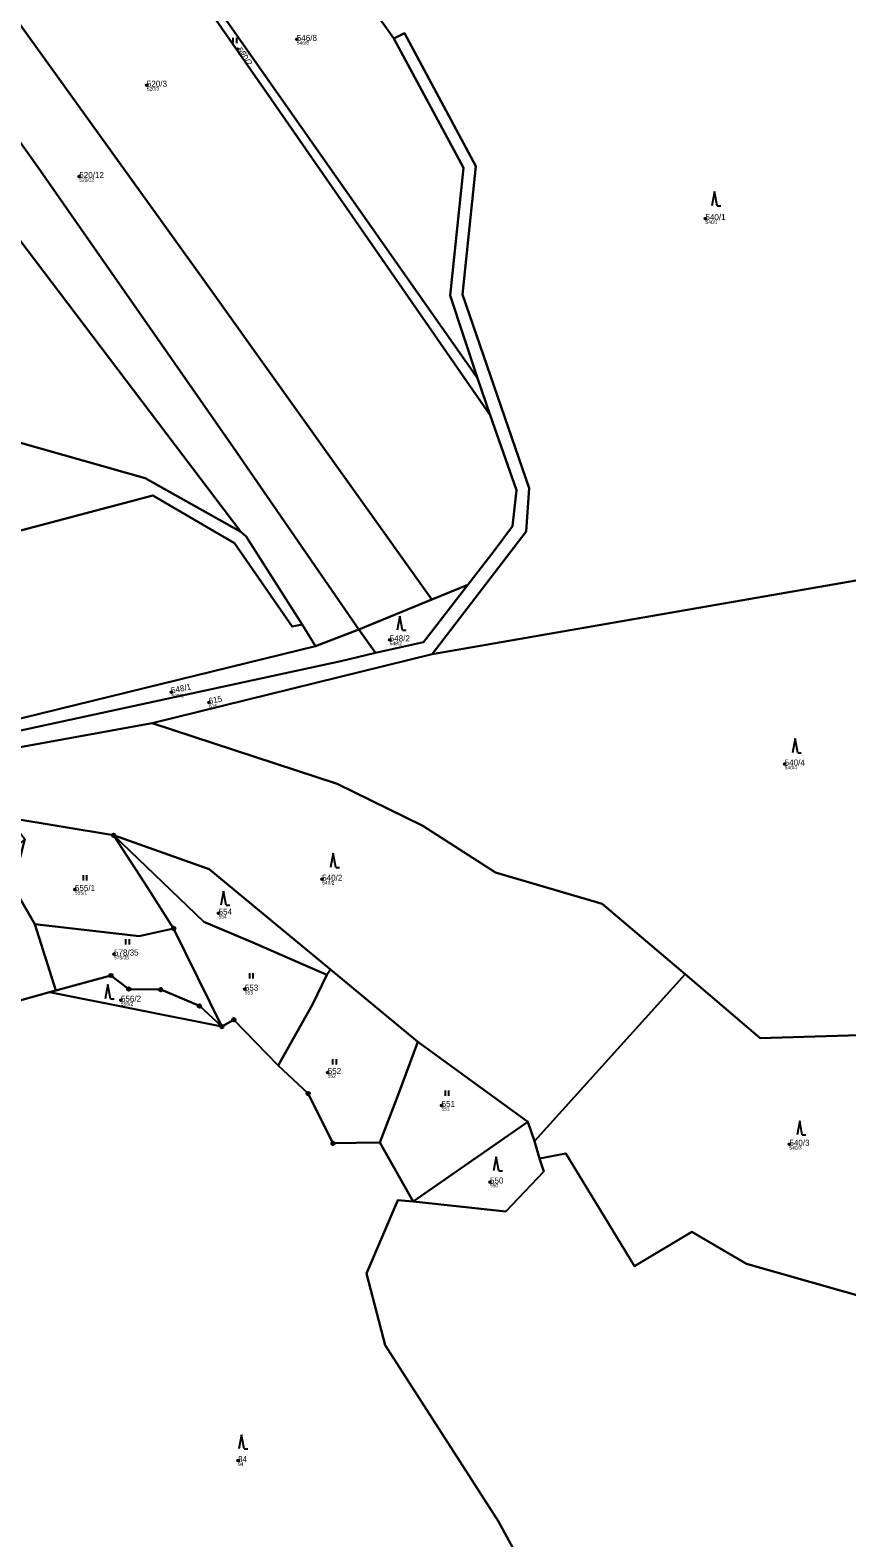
# Model space of a CAD drawing. Extents: x -680203 to -673936, y -1102717 to -1093650.
# Drawn here: x -677420.9 to -677190.6, y -1094885.2 to -1094460.4 of the extents above; entities that cross this region are included whole.
import ezdxf

# ---------------------------------------------------------------- set-up
doc = ezdxf.new("R2010")
doc.units = 0
for name, color, linetype in [('Definiční body', 7, 'Continuous'), ('SOxx01xx_ŽSp_násyp_plocha', 7, 'Continuous'), ('SOxx02xx_Koleje_param další_Popis10', 7, 'Continuous'), ('SOxxxxxx_Koleje_hlavní_body_Popis10', 7, 'Continuous'), ('SOxxxxxx_Osa_bod_P', 7, 'Continuous'), ('x_prac', 7, 'Continuous')]:
    doc.layers.add(name, color=color, linetype=linetype)

msp = doc.modelspace()

# ---------------------------------------------------------------- linework, layer by layer
at = {"layer": 'Definiční body'}
for centre in [(-677345.69, -1094462.98), (-677362.37, -1094465.75), (-677387.98, -1094475.91), (-677407.03, -1094501.63), (-677230.47, -1094513.48), (-677319.49, -1094632.18), (-677381.04, -1094646.9), (-677370.44, -1094649.84), (-677208.13, -1094667.16), (-677338.54, -1094699.62), (-677408.25, -1094702.49), (-677367.75, -1094709.2), (-677397.24, -1094720.69), (-677360.33, -1094730.59), (-677395.28, -1094733.7), (-677336.98, -1094754.06), (-677304.87, -1094763.35), (-677206.8, -1094774.28), (-677291.22, -1094784.93), (-677362.25, -1094863.41)]:
    msp.add_circle(centre, 0.25, dxfattribs=at)
at = {"layer": 'SOxx01xx_ŽSp_násyp_plocha'}
for points in [[(-677528.92, -1094381.84), (-677548.39, -1094384.38), (-677568.85, -1094387.87), (-677574.2, -1094390.94), (-677578.03, -1094407.07), (-677580.32, -1094427.73), (-677468.83, -1094564.78), (-677458.86, -1094566.66), (-677388.46, -1094586.61), (-677361.5, -1094601.71), (-677445, -1094491.65)], [(-677340.41, -1094633.93), (-677328.22, -1094629.25), (-677363.66, -1094577.86), (-677418.66, -1094499.11), (-677502.42, -1094381.27), (-677522.58, -1094381.22), (-677528.92, -1094381.84), (-677445, -1094491.65), (-677361.5, -1094601.71), (-677359.99, -1094603.01), (-677344.14, -1094627.83)], [(-677307.58, -1094620.8), (-677372.12, -1094530.52), (-677436.96, -1094440.44), (-677479.48, -1094381.95), (-677502.42, -1094381.27), (-677418.66, -1094499.11), (-677363.66, -1094577.86), (-677328.22, -1094629.25)], [(-677297.43, -1094616.64), (-677290.02, -1094607.1), (-677284.9, -1094600.18), (-677283.7, -1094590.02), (-677291.14, -1094568.83), (-677351.42, -1094481.96), (-677411.11, -1094396.2), (-677436.57, -1094389.24), (-677475.27, -1094382.02), (-677479.48, -1094381.95), (-677436.96, -1094440.44), (-677372.12, -1094530.52), (-677307.58, -1094620.8)], [(-677142.9, -1094471.55), (-677139.59, -1094439.12), (-677134.41, -1094404.6), (-677180.55, -1094390.06), (-677204.03, -1094399.13), (-677228.72, -1094396.49), (-677253.73, -1094396.98), (-677280.74, -1094402.35), (-677347.58, -1094409.01), (-677354.54, -1094411.7), (-677318.34, -1094462.7), (-677315.31, -1094461.27), (-677295.23, -1094498.71), (-677298.94, -1094534.89), (-677280.17, -1094589.4), (-677281.03, -1094601.64), (-677307.53, -1094636.18), (-677128.6, -1094605.15), (-677131.56, -1094579.8), (-677136.01, -1094534.59), (-677141.59, -1094491.51)], [(-677318.34, -1094462.7), (-677354.54, -1094411.7), (-677347.58, -1094409.01), (-677409.19, -1094391.87), (-677408.06, -1094397.04), (-677294.78, -1094558.46), (-677302.49, -1094535.15), (-677298.72, -1094499.13)], [(-677351.42, -1094481.96), (-677291.14, -1094568.83), (-677294.78, -1094558.46), (-677408.06, -1094397.04), (-677411.11, -1094396.2)], [(-677361.5, -1094601.71), (-677388.46, -1094586.61), (-677458.86, -1094566.66), (-677468.83, -1094564.78), (-677505.48, -1094559.09), (-677505.84, -1094562.29), (-677503.54, -1094562.6), (-677527.97, -1094572.7), (-677547.82, -1094582.02), (-677583.02, -1094590.34), (-677577.06, -1094595.31), (-677546.59, -1094627.9), (-677542.2, -1094632.68), (-677386.32, -1094591.51), (-677363.22, -1094604.88), (-677346.96, -1094628.45), (-677344.14, -1094627.83), (-677359.99, -1094603.01)], [(-677659.18, -1094597.25), (-677623.8, -1094630.54), (-677595.36, -1094651.85), (-677529.24, -1094680.42), (-677484.11, -1094683.89), (-677442.15, -1094658.87), (-677340.41, -1094633.93), (-677344.14, -1094627.83), (-677346.96, -1094628.45), (-677363.22, -1094604.88), (-677386.32, -1094591.51), (-677542.2, -1094632.68), (-677546.59, -1094627.9), (-677551.18, -1094627.41), (-677604.46, -1094620.33), (-677654.52, -1094598.74)], [(-677111.84, -1094699.72), (-677114.47, -1094679.47), (-677131.81, -1094631.58), (-677127.18, -1094616.81), (-677128.6, -1094605.15), (-677307.53, -1094636.18), (-677386.45, -1094655.6), (-677334.32, -1094672.74), (-677310.14, -1094684.58), (-677289.62, -1094697.69), (-677259.58, -1094706.56), (-677236.21, -1094726.38), (-677215.02, -1094744.35), (-677137.32, -1094742.03), (-677132.95, -1094732.43), (-677134.75, -1094720.94)], [(-677310, -1094632.82), (-677297.43, -1094616.64), (-677307.58, -1094620.8), (-677328.22, -1094629.25), (-677323.54, -1094635.8)], [(-677484.11, -1094683.89), (-677486.27, -1094687.67), (-677490.63, -1094687.18), (-677497.53, -1094695.72), (-677498.86, -1094697.38), (-677500.45, -1094698.35), (-677506.38, -1094703.29), (-677495.5, -1094698.63), (-677475.17, -1094680.73), (-677442.81, -1094661.87), (-677427.95, -1094658.69), (-677333.3, -1094638.17), (-677323.54, -1094635.8), (-677328.22, -1094629.25), (-677340.41, -1094633.93), (-677442.15, -1094658.87)], [(-677280.55, -1094768), (-677278.66, -1094773.4), (-677236.21, -1094726.38), (-677259.58, -1094706.56), (-677289.62, -1094697.69), (-677310.14, -1094684.58), (-677334.32, -1094672.74), (-677386.45, -1094655.6), (-677440.85, -1094665.5), (-677426.85, -1094682.29), (-677397.39, -1094687.23), (-677370.42, -1094696.75), (-677336.22, -1094725.06), (-677311.52, -1094745.42)], [(-677422.34, -1094688.28), (-677425.8, -1094701.61), (-677419.58, -1094712.27), (-677390.16, -1094715.65), (-677380.43, -1094713.47), (-677388.67, -1094700.64), (-677397.39, -1094687.23), (-677426.85, -1094682.29)], [(-677371.93, -1094711.6), (-677358.13, -1094717.48), (-677337.2, -1094726.59), (-677336.22, -1094725.06), (-677370.42, -1094696.75), (-677397.39, -1094687.23)], [(-677397.39, -1094687.23), (-677388.67, -1094700.64), (-677380.43, -1094713.47), (-677366.84, -1094741.13), (-677363.45, -1094739.18), (-677350.92, -1094752.08), (-677341.3, -1094734.87), (-677337.2, -1094726.59), (-677358.13, -1094717.48), (-677371.93, -1094711.6)], [(-677446.42, -1094733.1), (-677440.69, -1094732.03), (-677432.85, -1094726.95), (-677423.75, -1094733.74), (-677415.42, -1094731.47), (-677413.63, -1094730.98), (-677419.58, -1094712.27), (-677425.8, -1094701.61), (-677422.34, -1094688.28), (-677453.81, -1094717.75)], [(-677413.63, -1094730.98), (-677398.1, -1094726.75), (-677393.06, -1094730.54), (-677384.07, -1094730.72), (-677373.17, -1094735.32), (-677366.84, -1094741.13), (-677380.43, -1094713.47), (-677390.16, -1094715.65), (-677419.58, -1094712.27)], [(-677311.52, -1094745.42), (-677336.22, -1094725.06), (-677337.2, -1094726.59), (-677341.3, -1094734.87), (-677350.92, -1094752.08), (-677342.47, -1094760.01), (-677335.5, -1094774.01), (-677322.31, -1094773.81), (-677317.08, -1094760.39)], [(-677398.1, -1094726.75), (-677413.63, -1094730.98), (-677415.42, -1094731.47), (-677366.84, -1094741.13), (-677373.17, -1094735.32), (-677384.07, -1094730.72), (-677393.06, -1094730.54)], [(-677236.21, -1094726.38), (-677278.66, -1094773.4), (-677277.24, -1094778.26), (-677269.85, -1094776.86), (-677250.45, -1094808.67), (-677234.29, -1094798.99), (-677218.89, -1094807.98), (-677182.52, -1094818.35), (-677171.25, -1094832.2), (-677157.32, -1094829.48), (-677140.41, -1094818.42), (-677162.01, -1094802.43), (-677147.85, -1094780.52), (-677137.32, -1094742.03), (-677215.02, -1094744.35)], [(-677317.08, -1094760.39), (-677322.31, -1094773.81), (-677312.87, -1094790.44), (-677280.55, -1094768), (-677311.52, -1094745.42)], [(-677312.87, -1094790.44), (-677286.77, -1094793.24), (-677276.04, -1094781.92), (-677277.24, -1094778.26), (-677278.66, -1094773.4), (-677280.55, -1094768)]]:
    msp.add_lwpolyline(points, close=True, dxfattribs=at)
for points in [[(-677440.85, -1094665.5), (-677386.45, -1094655.6), (-677307.53, -1094636.18), (-677281.03, -1094601.64), (-677280.17, -1094589.4), (-677298.94, -1094534.89), (-677295.23, -1094498.71), (-677315.31, -1094461.27), (-677318.34, -1094462.7), (-677298.72, -1094499.13), (-677302.49, -1094535.15), (-677294.78, -1094558.46), (-677291.14, -1094568.83), (-677283.7, -1094590.02), (-677284.9, -1094600.18), (-677290.02, -1094607.1), (-677297.43, -1094616.64), (-677310, -1094632.82), (-677323.54, -1094635.8), (-677333.3, -1094638.17), (-677427.95, -1094658.69)], [(-677270.13, -1094914.94), (-677288.85, -1094880.61), (-677320.73, -1094830.89), (-677326.03, -1094810.68), (-677317.19, -1094790.01), (-677312.87, -1094790.44), (-677322.31, -1094773.81), (-677335.5, -1094774.01), (-677342.47, -1094760.01), (-677350.92, -1094752.08), (-677363.45, -1094739.18), (-677366.84, -1094741.13), (-677415.42, -1094731.47), (-677423.75, -1094733.74), (-677432.85, -1094726.95), (-677440.69, -1094732.03), (-677446.42, -1094733.1), (-677444.95, -1094735.81), (-677508.91, -1094776.69), (-677534.5, -1094891)], [(-677182.52, -1094818.35), (-677218.89, -1094807.98), (-677234.29, -1094798.99), (-677250.45, -1094808.67), (-677269.85, -1094776.86), (-677277.24, -1094778.26), (-677276.04, -1094781.92), (-677286.77, -1094793.24), (-677312.87, -1094790.44), (-677317.19, -1094790.01), (-677326.03, -1094810.68), (-677320.73, -1094830.89), (-677288.85, -1094880.61), (-677270.13, -1094914.94), (-677232.77, -1094932.97), (-677198.54, -1094965.52), (-677166.36, -1094991.59)]]:
    msp.add_lwpolyline(points, dxfattribs=at)
at = {"layer": 'SOxx02xx_Koleje_param další_Popis10'}
for centre, radius in [((-677397.39, -1094687.23), 0.5), ((-677397.39, -1094687.23), 0.0303), ((-677380.43, -1094713.47), 0.5), ((-677380.43, -1094713.47), 0.0303), ((-677398.1, -1094726.75), 0.5), ((-677398.1, -1094726.75), 0.0303), ((-677393.06, -1094730.54), 0.5), ((-677393.06, -1094730.54), 0.0303), ((-677384.07, -1094730.72), 0.5), ((-677384.07, -1094730.72), 0.0303), ((-677373.17, -1094735.32), 0.5), ((-677373.17, -1094735.32), 0.0303), ((-677363.45, -1094739.18), 0.5), ((-677366.84, -1094741.13), 0.5), ((-677366.84, -1094741.13), 0.0303), ((-677363.45, -1094739.18), 0.0303), ((-677342.47, -1094760.01), 0.5), ((-677342.47, -1094760.01), 0.0303), ((-677335.5, -1094774.01), 0.5), ((-677335.5, -1094774.01), 0.0303)]:
    msp.add_circle(centre, radius, dxfattribs=at)
at = {"layer": 'SOxxxxxx_Koleje_hlavní_body_Popis10'}
for p, q in [((-677363.61, -1094464.09), (-677363.61, -1094462.59)), ((-677362.61, -1094464.09), (-677362.61, -1094462.59)), ((-677227.9, -1094505.87), (-677228.65, -1094509.87)), ((-677227.15, -1094509.87), (-677227.9, -1094505.87)), ((-677227.15, -1094509.87), (-677226.15, -1094509.87)), ((-677316.62, -1094625.47), (-677317.37, -1094629.47)), ((-677315.87, -1094629.47), (-677316.62, -1094625.47)), ((-677315.87, -1094629.47), (-677314.87, -1094629.47)), ((-677205.21, -1094659.99), (-677205.96, -1094663.99)), ((-677204.46, -1094663.99), (-677205.21, -1094659.99)), ((-677204.46, -1094663.99), (-677203.46, -1094663.99)), ((-677335.4, -1094692.29), (-677336.15, -1094696.29)), ((-677334.65, -1094696.29), (-677335.4, -1094692.29)), ((-677334.65, -1094696.29), (-677333.65, -1094696.29)), ((-677405.88, -1094699.96), (-677405.88, -1094698.46)), ((-677404.88, -1094699.96), (-677404.88, -1094698.46)), ((-677366.33, -1094702.94), (-677367.08, -1094706.94)), ((-677365.58, -1094706.94), (-677366.33, -1094702.94)), ((-677365.58, -1094706.94), (-677364.58, -1094706.94)), ((-677393.87, -1094717.99), (-677393.87, -1094716.49)), ((-677392.87, -1094717.99), (-677392.87, -1094716.49)), ((-677358.96, -1094727.55), (-677358.96, -1094726.05)), ((-677357.96, -1094727.55), (-677357.96, -1094726.05)), ((-677398.95, -1094729.3), (-677399.7, -1094733.3)), ((-677398.2, -1094733.3), (-677398.95, -1094729.3)), ((-677398.2, -1094733.3), (-677397.2, -1094733.3)), ((-677335.52, -1094751.81), (-677335.52, -1094750.31)), ((-677334.52, -1094751.81), (-677334.52, -1094750.31)), ((-677303.78, -1094760.65), (-677303.78, -1094759.15)), ((-677302.78, -1094760.65), (-677302.78, -1094759.15)), ((-677203.9, -1094767.64), (-677204.65, -1094771.64)), ((-677203.15, -1094771.64), (-677203.9, -1094767.64)), ((-677203.15, -1094771.64), (-677202.15, -1094771.64)), ((-677289.48, -1094777.79), (-677290.23, -1094781.79)), ((-677288.73, -1094781.79), (-677289.48, -1094777.79)), ((-677288.73, -1094781.79), (-677287.73, -1094781.79)), ((-677361.24, -1094856.12), (-677361.99, -1094860.12)), ((-677360.49, -1094860.12), (-677361.24, -1094856.12)), ((-677360.49, -1094860.12), (-677359.49, -1094860.12))]:
    msp.add_line(p, q, dxfattribs=at)
at = {"layer": 'x_prac'}
for p, q in [((-677294.78, -1094558.46), (-677408.06, -1094397.04)), ((-677291.14, -1094568.83), (-677294.78, -1094558.46)), ((-677307.53, -1094636.18), (-677128.6, -1094605.15)), ((-677307.58, -1094620.8), (-677297.43, -1094616.64)), ((-677307.58, -1094620.8), (-677328.22, -1094629.25)), ((-677340.41, -1094633.93), (-677344.14, -1094627.83)), ((-677328.22, -1094629.25), (-677340.41, -1094633.93)), ((-677323.54, -1094635.8), (-677328.22, -1094629.25)), ((-677307.53, -1094636.18), (-677386.45, -1094655.6)), ((-677386.45, -1094655.6), (-677440.85, -1094665.5)), ((-677426.85, -1094682.29), (-677397.39, -1094687.23)), ((-677413.63, -1094730.98), (-677419.58, -1094712.27)), ((-677380.43, -1094713.47), (-677366.84, -1094741.13)), ((-677337.2, -1094726.59), (-677336.22, -1094725.06)), ((-677336.22, -1094725.06), (-677311.52, -1094745.42)), ((-677278.66, -1094773.4), (-677236.21, -1094726.38)), ((-677413.63, -1094730.98), (-677415.42, -1094731.47)), ((-677366.84, -1094741.13), (-677415.42, -1094731.47)), ((-677311.52, -1094745.42), (-677280.55, -1094768)), ((-677280.55, -1094768), (-677312.87, -1094790.44)), ((-677280.55, -1094768), (-677278.66, -1094773.4)), ((-677312.87, -1094790.44), (-677322.31, -1094773.81)), ((-677278.66, -1094773.4), (-677277.24, -1094778.26))]:
    msp.add_line(p, q, dxfattribs=at)
for points in [[(-677361.5, -1094601.71), (-677445, -1094491.65), (-677528.92, -1094381.84)], [(-677328.22, -1094629.25), (-677363.66, -1094577.86), (-677418.66, -1094499.11), (-677502.42, -1094381.27)], [(-677479.48, -1094381.95), (-677436.96, -1094440.44), (-677372.12, -1094530.52), (-677307.58, -1094620.8)], [(-677411.11, -1094396.2), (-677351.42, -1094481.96), (-677291.14, -1094568.83)], [(-677347.58, -1094409.01), (-677354.54, -1094411.7), (-677318.34, -1094462.7)], [(-677318.34, -1094462.7), (-677315.31, -1094461.27), (-677295.23, -1094498.71), (-677298.94, -1094534.89), (-677280.17, -1094589.4), (-677281.03, -1094601.64), (-677307.53, -1094636.18)], [(-677294.78, -1094558.46), (-677302.49, -1094535.15), (-677298.72, -1094499.13), (-677318.34, -1094462.7)], [(-677361.5, -1094601.71), (-677388.46, -1094586.61), (-677458.86, -1094566.66), (-677468.83, -1094564.78)], [(-677297.43, -1094616.64), (-677290.02, -1094607.1), (-677284.9, -1094600.18), (-677283.7, -1094590.02), (-677291.14, -1094568.83)], [(-677546.59, -1094627.9), (-677542.2, -1094632.68), (-677386.32, -1094591.51), (-677363.22, -1094604.88), (-677346.96, -1094628.45), (-677344.14, -1094627.83)], [(-677344.14, -1094627.83), (-677359.99, -1094603.01), (-677361.5, -1094601.71)], [(-677323.54, -1094635.8), (-677310, -1094632.82), (-677297.43, -1094616.64)], [(-677506.38, -1094703.29), (-677495.5, -1094698.63), (-677475.17, -1094680.73), (-677442.81, -1094661.87), (-677427.95, -1094658.69), (-677333.3, -1094638.17), (-677323.54, -1094635.8)], [(-677340.41, -1094633.93), (-677442.15, -1094658.87), (-677484.11, -1094683.89)], [(-677236.21, -1094726.38), (-677259.58, -1094706.56), (-677289.62, -1094697.69), (-677310.14, -1094684.58), (-677334.32, -1094672.74), (-677386.45, -1094655.6)], [(-677397.39, -1094687.23), (-677371.93, -1094711.6), (-677358.13, -1094717.48), (-677337.2, -1094726.59)], [(-677397.39, -1094687.23), (-677370.42, -1094696.75), (-677336.22, -1094725.06)], [(-677380.43, -1094713.47), (-677388.67, -1094700.64), (-677397.39, -1094687.23)], [(-677422.34, -1094688.28), (-677425.8, -1094701.61), (-677419.58, -1094712.27)], [(-677419.58, -1094712.27), (-677390.16, -1094715.65), (-677380.43, -1094713.47)], [(-677415.42, -1094731.47), (-677423.75, -1094733.74), (-677432.85, -1094726.95), (-677440.69, -1094732.03), (-677446.42, -1094733.1)], [(-677366.84, -1094741.13), (-677373.17, -1094735.32), (-677384.07, -1094730.72), (-677393.06, -1094730.54), (-677398.1, -1094726.75), (-677413.63, -1094730.98)], [(-677337.2, -1094726.59), (-677341.3, -1094734.87), (-677350.92, -1094752.08)], [(-677137.32, -1094742.03), (-677215.02, -1094744.35), (-677236.21, -1094726.38)], [(-677350.92, -1094752.08), (-677363.45, -1094739.18), (-677366.84, -1094741.13)], [(-677311.52, -1094745.42), (-677317.08, -1094760.39), (-677322.31, -1094773.81)], [(-677322.31, -1094773.81), (-677335.5, -1094774.01), (-677342.47, -1094760.01), (-677350.92, -1094752.08)], [(-677140.41, -1094818.42), (-677157.32, -1094829.48), (-677171.25, -1094832.2), (-677182.52, -1094818.35), (-677218.89, -1094807.98), (-677234.29, -1094798.99), (-677250.45, -1094808.67), (-677269.85, -1094776.86), (-677277.24, -1094778.26)], [(-677277.24, -1094778.26), (-677276.04, -1094781.92), (-677286.77, -1094793.24), (-677312.87, -1094790.44)], [(-677166.36, -1094991.59), (-677198.54, -1094965.52), (-677232.77, -1094932.97), (-677270.13, -1094914.94), (-677288.85, -1094880.61), (-677320.73, -1094830.89), (-677326.03, -1094810.68), (-677317.19, -1094790.01), (-677312.87, -1094790.44)]]:
    msp.add_lwpolyline(points, dxfattribs=at)

# ---------------------------------------------------------------- texts
at = {"layer": 'Definiční body'}
for s, p in [('520/2', (-677362.37, -1094467.24)), ('546/8', (-677345.69, -1094464.47)), ('520/3', (-677387.98, -1094477.4)), ('520/12', (-677407.03, -1094503.12)), ('540/1', (-677230.47, -1094514.97)), ('548/2', (-677319.49, -1094633.67)), ('548/1', (-677381.04, -1094648.39)), ('615', (-677370.44, -1094651.33)), ('540/4', (-677208.13, -1094668.65)), ('540/2', (-677338.54, -1094701.11)), ('555/1', (-677408.25, -1094703.98)), ('554', (-677367.75, -1094710.69)), ('578/35', (-677397.24, -1094722.18)), ('556/2', (-677395.28, -1094735.19)), ('553', (-677360.33, -1094732.08)), ('552', (-677336.98, -1094755.55)), ('551', (-677304.87, -1094764.84)), ('540/3', (-677206.8, -1094775.77)), ('550', (-677291.22, -1094786.42)), ('84', (-677362.25, -1094864.9))]:
    msp.add_text(s, height=1, dxfattribs=at).set_placement(p)
at = {"layer": 'SOxxxxxx_Osa_bod_P'}
for s, p in [('546/8', (-677345.69, -1094463.41)), ('520/3', (-677387.98, -1094476.33)), ('520/12', (-677407.03, -1094502.05)), ('540/1', (-677230.47, -1094513.91)), ('548/2', (-677319.49, -1094632.6)), ('540/4', (-677208.13, -1094667.58)), ('540/2', (-677338.54, -1094700.04)), ('555/1', (-677408.25, -1094702.92)), ('554', (-677367.75, -1094709.62)), ('578/35', (-677397.24, -1094721.11)), ('553', (-677360.33, -1094731.02)), ('556/2', (-677395.28, -1094734.12)), ('552', (-677336.98, -1094754.49)), ('551', (-677304.87, -1094763.77)), ('540/3', (-677206.8, -1094774.71)), ('550', (-677291.22, -1094785.35)), ('84', (-677362.25, -1094863.83))]:
    msp.add_text(s, height=1.7, dxfattribs=at).set_placement(p)
for s, rotation, p in [('520/2', 305, (-677362.72, -1094465.99)), ('548/1', 12, (-677380.95, -1094647.31)), ('615', 11, (-677370.36, -1094650.26))]:
    msp.add_text(s, height=1.7, rotation=rotation, dxfattribs=at).set_placement(p)

doc.saveas('drawing.dxf')
